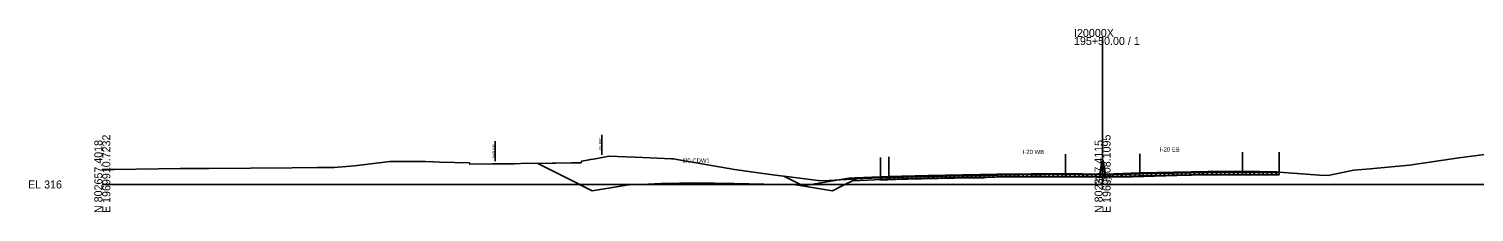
# Model space of a CAD drawing. Extents: x -4026 to 9638, y -10 to 19609.
# Drawn here: x 4974 to 5480, y 16990 to 17055 of the extents above; entities that cross this region are included whole.
import ezdxf

# ---------------------------------------------------------------- set-up
doc = ezdxf.new("R2010")
doc.units = 0
for name, color, linetype in [('Default', 7, 'Continuous'), ('RD_EX_Road', 7, 'Continuous'), ('RD_GPK_XS_Cell', 7, 'Continuous'), ('RD_PD_ALT1_TrvlWay', 7, 'Continuous'), ('RD_TX_Misc1', 7, 'Continuous'), ('RD_XS_Base', 7, 'Continuous'), ('RD_XS_ExGround', 7, 'Continuous'), ('RD_XS_ExPaveRet', 7, 'Continuous'), ('RD_XS_ExRW', 7, 'Continuous'), ('RD_XS_Greenside', 7, 'Continuous'), ('RD_XS_MedBWall', 7, 'Continuous'), ('RD_XS_NewRW', 7, 'Continuous'), ('RD_XS_Pave', 7, 'Continuous'), ('RD_XS_PaveOvlay', 7, 'Continuous'), ('RD_XS_TieSlope', 7, 'Continuous'), ('RD_XS_TX_Elev_EX', 7, 'Continuous')]:
    doc.layers.add(name, color=color, linetype=linetype)

msp = doc.modelspace()

# ---------------------------------------------------------------- linework, layer by layer
at = {"layer": 'RD_EX_Road'}
for p, q in [((5411.82, 17011.33), (5411.82, 17004.33)), ((5272.28, 17009.5), (5272.28, 17002.5))]:
    msp.add_line(p, q, dxfattribs=at)
at = {"layer": 'RD_GPK_XS_Cell'}
for p, q in [((5350, 17000), (5350, 17051.7)), ((5000, 17000), (5350, 17000)), ((5350, 17000), (5700, 17000))]:
    msp.add_line(p, q, dxfattribs=at)
at = {"layer": 'RD_PD_ALT1_TrvlWay'}
for p, q in [((5399, 17011.32), (5399, 17004.32)), ((5275.25, 17009.64), (5275.25, 17002.64)), ((5337, 17010.66), (5337, 17003.66)), ((5363, 17010.8), (5363, 17003.8))]:
    msp.add_line(p, q, dxfattribs=at)
at = {"layer": 'RD_XS_Base'}
for points in [[(5262.75, 17001.99), (5263.25, 17002.01), (5275.25, 17002.48)], [(5262.75, 17001.32), (5262.75, 17001.99)], [(5275.25, 17001.81), (5262.75, 17001.32)], [(5275.25, 17002.48), (5289, 17002.82)], [(5275.25, 17001.81), (5275.25, 17002.48)], [(5289, 17002.15), (5275.25, 17001.81)], [(5337, 17003.56), (5313, 17003.31), (5289, 17002.82)], [(5289, 17002.15), (5313, 17002.64), (5337, 17002.89)], [(5289, 17002.82), (5289, 17002.15)], [(5337, 17002.89), (5337, 17003.56)], [(5349, 17003.33), (5337, 17003.56)], [(5337, 17002.89), (5349, 17002.66)], [(5349, 17002.66), (5349, 17003.33)], [(5351, 17003.23), (5363, 17003.7)], [(5351, 17002.56), (5351, 17003.23)], [(5363, 17003.03), (5351, 17002.56)], [(5363, 17003.7), (5387, 17004.18), (5399, 17004.3)], [(5363, 17003.03), (5363, 17003.7)], [(5399, 17003.63), (5387, 17003.51), (5363, 17003.03)], [(5399, 17004.3), (5399, 17004.3), (5399, 17003.63), (5399, 17003.63)], [(5399, 17003.63), (5399, 17004.3)], [(5399, 17004.3), (5411, 17004.07)], [(5411, 17003.4), (5399, 17003.63)], [(5411, 17004.07), (5411, 17003.4)]]:
    msp.add_lwpolyline(points, dxfattribs=at)
at = {"layer": 'RD_XS_ExGround'}
msp.add_lwpolyline([(5000, 17005.23), (5001.93, 17005.26), (5004.12, 17005.31), (5019.6, 17005.49), (5027.31, 17005.58), (5031.11, 17005.61), (5037.32, 17005.6), (5066.4, 17005.86), (5075.3, 17005.92), (5081.14, 17006.01), (5088.24, 17006.57), (5100.6, 17008.1), (5104.64, 17008.1), (5106.31, 17008.1), (5113.03, 17008.02), (5115.92, 17007.99), (5118.11, 17007.87), (5128.48, 17007.58), (5128.58, 17007.07), (5136.58, 17007.21), (5138.7, 17007.19), (5140.91, 17007.23), (5144.26, 17007.29), (5148.59, 17007.44), (5152.52, 17007.4), (5157.35, 17007.5), (5157.87, 17007.51), (5158.24, 17007.52), (5158.59, 17007.52), (5164.15, 17007.64), (5167.51, 17007.63), (5167.61, 17008.13), (5170.32, 17008.69), (5170.84, 17008.79), (5171.75, 17008.91), (5173.16, 17009.13), (5176.11, 17009.7), (5177.29, 17009.93), (5189.09, 17009.41), (5199.13, 17008.96), (5200.01, 17008.94), (5201.07, 17008.76), (5219.22, 17005.62), (5221.18, 17005.26), (5234.56, 17003.4), (5243.15, 17002.34), (5250.46, 17001.37), (5251.4, 17001.27), (5254.23, 17001.45), (5272.28, 17002.5), (5277.57, 17002.75), (5281.68, 17002.84), (5297.58, 17003.23), (5298.14, 17003.24), (5308.04, 17003.37), (5308.59, 17003.38), (5309.42, 17003.42), (5315.39, 17003.65), (5329.16, 17003.73), (5341.78, 17003.63), (5348.96, 17003.68), (5349.36, 17003.68), (5350, 17003.67), (5351.67, 17003.64), (5351.99, 17003.65), (5358.11, 17003.65), (5360.49, 17003.73), (5375.99, 17004.15), (5386.3, 17004.34), (5401.47, 17004.32), (5406.88, 17004.35), (5411.82, 17004.33), (5425.86, 17003.32), (5428.89, 17003.15), (5433.38, 17004.08), (5437.88, 17004.97), (5443.59, 17005.46), (5457.42, 17006.76), (5474.6, 17009.33), (5487.42, 17010.95)], dxfattribs=at)
at = {"layer": 'RD_XS_ExPaveRet'}
for p, q in [((5349, 17002.66), (5349.75, 17007.33)), ((5349.75, 17007.33), (5350.25, 17007.33)), ((5350.25, 17007.33), (5351, 17002.56)), ((5272.28, 17001.7), (5273.11, 17002.54)), ((5272.28, 17001.7), (5272.28, 17002.5)), ((5272.28, 17001.7), (5275.25, 17001.82)), ((5272.28, 17001.5), (5277.57, 17001.75)), ((5273.78, 17001.57), (5274.83, 17002.62)), ((5275.25, 17001.82), (5289, 17002.16)), ((5275.28, 17001.82), (5276.14, 17002.68)), ((5276.78, 17001.86), (5277.67, 17002.75)), ((5277.57, 17001.75), (5281.68, 17001.84)), ((5278.28, 17001.9), (5279.17, 17002.79)), ((5279.78, 17001.93), (5280.67, 17002.82)), ((5281.28, 17001.97), (5282.16, 17002.85)), ((5281.68, 17001.84), (5297.58, 17002.23)), ((5282.78, 17001.87), (5283.8, 17002.89)), ((5284.28, 17001.91), (5285.3, 17002.93)), ((5285.78, 17001.94), (5286.8, 17002.97)), ((5287.28, 17001.98), (5288.3, 17003)), ((5288.78, 17002.01), (5289.8, 17003.04)), ((5289, 17002.16), (5313, 17002.64)), ((5290.28, 17002.19), (5291.16, 17003.07)), ((5291.78, 17002.22), (5292.67, 17003.11)), ((5293.28, 17002.25), (5294.18, 17003.15)), ((5294.78, 17002.28), (5295.68, 17003.18)), ((5296.28, 17002.31), (5297.19, 17003.22)), ((5297.58, 17002.23), (5298.14, 17002.24)), ((5297.78, 17002.34), (5298.68, 17003.24)), ((5298.14, 17002.24), (5308.04, 17002.37)), ((5299.28, 17002.37), (5300.17, 17003.26)), ((5300.78, 17002.4), (5301.66, 17003.28)), ((5302.28, 17002.43), (5303.15, 17003.3)), ((5303.78, 17002.46), (5304.64, 17003.32)), ((5305.28, 17002.49), (5306.13, 17003.34)), ((5306.78, 17002.52), (5307.62, 17003.36)), ((5308.04, 17002.37), (5308.59, 17002.38)), ((5308.28, 17002.55), (5309.14, 17003.4)), ((5308.59, 17002.38), (5309.42, 17002.42)), ((5309.42, 17002.42), (5315.39, 17002.65)), ((5309.78, 17002.43), (5310.82, 17003.47)), ((5311.28, 17002.49), (5312.32, 17003.53)), ((5312.78, 17002.55), (5313.82, 17003.59)), ((5313, 17002.64), (5337, 17002.89)), ((5314.28, 17002.66), (5315.27, 17003.65)), ((5315.39, 17002.65), (5329.16, 17002.73)), ((5315.78, 17002.67), (5316.77, 17003.66)), ((5317.28, 17002.69), (5318.26, 17003.67)), ((5318.78, 17002.7), (5319.75, 17003.68)), ((5320.28, 17002.72), (5321.24, 17003.68)), ((5321.78, 17002.74), (5322.74, 17003.69)), ((5323.28, 17002.75), (5324.23, 17003.7)), ((5324.78, 17002.77), (5325.72, 17003.71)), ((5326.28, 17002.78), (5327.21, 17003.72)), ((5327.78, 17002.8), (5328.71, 17003.72)), ((5329.16, 17002.73), (5341.78, 17002.63)), ((5329.28, 17002.72), (5330.27, 17003.72)), ((5330.78, 17002.71), (5331.77, 17003.71)), ((5332.28, 17002.7), (5333.27, 17003.69)), ((5333.78, 17002.69), (5334.77, 17003.68)), ((5335.28, 17002.68), (5336.27, 17003.67)), ((5336.78, 17002.67), (5337.77, 17003.66)), ((5337, 17002.89), (5349, 17002.66)), ((5338.28, 17002.87), (5339.06, 17003.65)), ((5339.78, 17002.84), (5340.58, 17003.64)), ((5341.28, 17002.81), (5342.1, 17003.63)), ((5341.78, 17002.63), (5348.96, 17002.68)), ((5342.78, 17002.78), (5343.64, 17003.64)), ((5344.28, 17002.75), (5345.18, 17003.65)), ((5345.78, 17002.72), (5346.72, 17003.66)), ((5347.28, 17002.69), (5348.26, 17003.67)), ((5348.78, 17002.66), (5349.79, 17003.67)), ((5348.96, 17002.68), (5349.36, 17002.68)), ((5349.36, 17002.68), (5350, 17002.67)), ((5350, 17002.67), (5351.67, 17002.64)), ((5350.28, 17002.67), (5351.18, 17003.56)), ((5351, 17002.56), (5363, 17003.04)), ((5351.67, 17002.64), (5351.99, 17002.65)), ((5351.78, 17002.59), (5352.82, 17003.63)), ((5351.99, 17002.65), (5358.11, 17002.65)), ((5353.28, 17002.65), (5354.28, 17003.65)), ((5354.78, 17002.71), (5355.72, 17003.65)), ((5356.28, 17002.77), (5357.16, 17003.65)), ((5357.78, 17002.83), (5358.62, 17003.67)), ((5358.11, 17002.65), (5360.49, 17002.73)), ((5359.28, 17002.89), (5360.11, 17003.72)), ((5360.49, 17002.73), (5375.99, 17003.15)), ((5360.78, 17002.74), (5361.81, 17003.77)), ((5362.28, 17002.78), (5363.31, 17003.81)), ((5363, 17003.04), (5387, 17003.52)), ((5363.78, 17003.05), (5364.57, 17003.84)), ((5365.28, 17003.08), (5366.08, 17003.88)), ((5366.78, 17003.11), (5367.59, 17003.92)), ((5368.28, 17003.14), (5369.1, 17003.97)), ((5369.78, 17003.17), (5370.61, 17004.01)), ((5371.28, 17003.2), (5372.13, 17004.05)), ((5372.78, 17003.23), (5373.64, 17004.09)), ((5374.28, 17003.26), (5375.15, 17004.13)), ((5375.78, 17003.29), (5376.65, 17004.17)), ((5375.99, 17003.15), (5386.3, 17003.34)), ((5377.28, 17003.32), (5378.15, 17004.19)), ((5378.78, 17003.35), (5379.65, 17004.22)), ((5380.28, 17003.38), (5381.14, 17004.25)), ((5381.78, 17003.41), (5382.64, 17004.27)), ((5383.28, 17003.44), (5384.14, 17004.3)), ((5384.78, 17003.47), (5385.63, 17004.33)), ((5386.28, 17003.5), (5387.11, 17004.34)), ((5386.3, 17003.34), (5401.47, 17003.32)), ((5387, 17003.52), (5399, 17003.64)), ((5387.78, 17003.34), (5388.78, 17004.33)), ((5389.28, 17003.33), (5390.28, 17004.33)), ((5390.78, 17003.33), (5391.78, 17004.33)), ((5392.28, 17003.33), (5393.28, 17004.33)), ((5393.78, 17003.33), (5394.78, 17004.33)), ((5395.28, 17003.33), (5396.28, 17004.33)), ((5396.78, 17003.32), (5397.78, 17004.32)), ((5398.28, 17003.32), (5399.28, 17004.32)), ((5399, 17003.64), (5411, 17003.41)), ((5399.78, 17003.63), (5400.47, 17004.32)), ((5401.28, 17003.6), (5402.01, 17004.32)), ((5401.47, 17003.32), (5406.88, 17003.35)), ((5402.78, 17003.57), (5403.54, 17004.33)), ((5404.28, 17003.54), (5405.08, 17004.34)), ((5405.78, 17003.51), (5406.62, 17004.35)), ((5406.88, 17003.35), (5411.82, 17003.33)), ((5407.28, 17003.35), (5408.27, 17004.34)), ((5408.78, 17003.34), (5409.77, 17004.34)), ((5410.28, 17003.34), (5411.27, 17004.33)), ((5411.82, 17004.33), (5411.82, 17003.33))]:
    msp.add_line(p, q, dxfattribs=at)
at = {"layer": 'RD_XS_ExRW'}
msp.add_line((5174.81, 17010.45), (5174.81, 17017.45), dxfattribs=at)
at = {"layer": 'RD_XS_Greenside'}
for points in [[(5261.25, 17002.18), (5245.25, 16999.51)], [(5263.25, 17002.34), (5261.25, 17002.18)]]:
    msp.add_lwpolyline(points, dxfattribs=at)
at = {"layer": 'RD_XS_MedBWall'}
for points in [[(5349, 17003.66), (5349.75, 17008.33)], [(5349.75, 17008.33), (5350.25, 17008.33), (5351, 17003.56)], [(5349, 17002.56), (5349, 17003.33), (5349, 17003.66)], [(5351, 17002.56), (5349, 17002.56)], [(5351, 17003.56), (5351, 17003.23), (5351, 17002.56)]]:
    msp.add_lwpolyline(points, dxfattribs=at)
at = {"layer": 'RD_XS_NewRW'}
msp.add_line((5137.41, 17008.2), (5137.41, 17015.2), dxfattribs=at)
at = {"layer": 'RD_XS_Pave'}
for points in [[(5152.61, 17007.19), (5162.87, 17002.06), (5171.43, 16997.79), (5177.78, 16998.85), (5183.44, 16999.79), (5184.51, 16999.88), (5185.44, 16999.95), (5190.83, 17000.17), (5195.45, 17000.35), (5202.01, 17000.49), (5207.46, 17000.6), (5220.92, 17000.33), (5231.48, 17000.13), (5237.21, 16999.96), (5241.48, 16999.94), (5242.64, 16999.85), (5243.48, 16999.79), (5250.48, 16998.62), (5255.49, 16997.79), (5258.87, 16999.47), (5263.92, 17002)], [(5263.25, 17002.17), (5275.25, 17002.65)], [(5275.25, 17002.48), (5263.25, 17002.01)], [(5263.25, 17002.01), (5263.25, 17002.17)], [(5275.25, 17002.65), (5289, 17002.99)], [(5289, 17002.82), (5275.25, 17002.48)], [(5275.25, 17002.48), (5275.25, 17002.65)], [(5289, 17002.99), (5313, 17003.48), (5337, 17003.73)], [(5337, 17003.56), (5313, 17003.31), (5289, 17002.82)], [(5289, 17002.99), (5289, 17002.82)], [(5337, 17003.73), (5349, 17003.5)], [(5337, 17003.56), (5337, 17003.73)], [(5349, 17003.33), (5337, 17003.56)], [(5349, 17003.5), (5349, 17003.33)], [(5363, 17003.87), (5351, 17003.4)], [(5351, 17003.23), (5363, 17003.7)], [(5351, 17003.4), (5351, 17003.23)], [(5399, 17004.47), (5387, 17004.35), (5363, 17003.87)], [(5363, 17003.7), (5387, 17004.18), (5399, 17004.3)], [(5363, 17003.87), (5363, 17003.7)], [(5399, 17004.47), (5399, 17004.47), (5399, 17004.3), (5399, 17004.3)], [(5399, 17004.3), (5399, 17004.47)], [(5399, 17004.47), (5411, 17004.24)], [(5411, 17004.07), (5399, 17004.3)], [(5411, 17004.24), (5411, 17004.07)]]:
    msp.add_lwpolyline(points, dxfattribs=at)
at = {"layer": 'RD_XS_PaveOvlay'}
for points in [[(5263.25, 17002.34), (5275.25, 17002.82)], [(5275.25, 17002.65), (5263.25, 17002.17)], [(5263.25, 17002.17), (5263.25, 17002.34)], [(5289, 17003.16), (5275.25, 17002.82)], [(5275.25, 17002.65), (5289, 17002.99)], [(5275.25, 17002.82), (5275.25, 17002.65)], [(5289, 17003.16), (5313, 17003.64), (5337, 17003.89)], [(5337, 17003.73), (5313, 17003.48), (5289, 17002.99)], [(5289, 17002.99), (5289, 17003.16)], [(5337, 17003.89), (5337, 17003.73)], [(5337, 17003.89), (5349, 17003.66)], [(5349, 17003.5), (5337, 17003.73)], [(5349, 17003.66), (5349, 17003.5)], [(5363, 17004.04), (5351, 17003.56)], [(5351, 17003.4), (5363, 17003.87)], [(5351, 17003.56), (5351, 17003.4)], [(5399, 17004.64), (5387, 17004.52), (5363, 17004.04)], [(5363, 17003.87), (5387, 17004.35), (5399, 17004.47)], [(5363, 17004.04), (5363, 17003.87)], [(5399, 17004.47), (5399, 17004.64)], [(5399, 17004.64), (5411, 17004.41)], [(5399, 17004.64), (5399, 17004.64), (5399, 17004.47), (5399, 17004.47)], [(5411, 17004.24), (5399, 17004.47)], [(5411, 17004.41), (5411, 17004.24)]]:
    msp.add_lwpolyline(points, dxfattribs=at)
at = {"layer": 'RD_XS_TieSlope'}
msp.add_lwpolyline([(5245.25, 16999.51), (5238.43, 17002.92)], dxfattribs=at)

# ---------------------------------------------------------------- texts
at = {"layer": 'Default'}
msp.add_text('-', height=0.0001, dxfattribs=at).set_placement((5000, 17000))
at = {"layer": 'RD_GPK_XS_Cell'}
for s, p in [('195+50.00 / 1', (5340, 17048.9)), ('I20000X', (5340, 17051.7)), ('EL 316', (4974, 16998.6))]:
    msp.add_text(s, height=2.8, dxfattribs=at).set_placement(p)
for s, p in [('E 1969910.7232', (5002.8, 16990)), ('E 1969908.1095', (5352.8, 16990)), ('N 802657.4018', (5000, 16990)), ('N 802307.4115', (5350, 16990))]:
    msp.add_text(s, height=2.8, rotation=90, dxfattribs=at).set_placement(p)
at = {"layer": 'RD_TX_Misc1'}
for s, p in [('I-20 WB', (5322.06, 17010.64)), ('I-20 EB', (5370.06, 17011.52)), ('I20 CDW1', (5202.98, 17007.61))]:
    msp.add_text(s, height=1.5, dxfattribs=at).set_placement(p)
at = {"layer": 'RD_XS_ExRW'}
msp.add_text('EX. R/W ', height=0.75, rotation=90, dxfattribs=at).set_placement((5174.56, 17012.13))
at = {"layer": 'RD_XS_NewRW'}
msp.add_text('NEW R/W ', height=0.75, rotation=90, dxfattribs=at).set_placement((5137.16, 17009.35))
at = {"layer": 'RD_XS_TX_Elev_EX'}
msp.add_text('319.67', height=1.5, dxfattribs=at).set_placement((5347.11, 17000.67))

doc.saveas('drawing.dxf')
